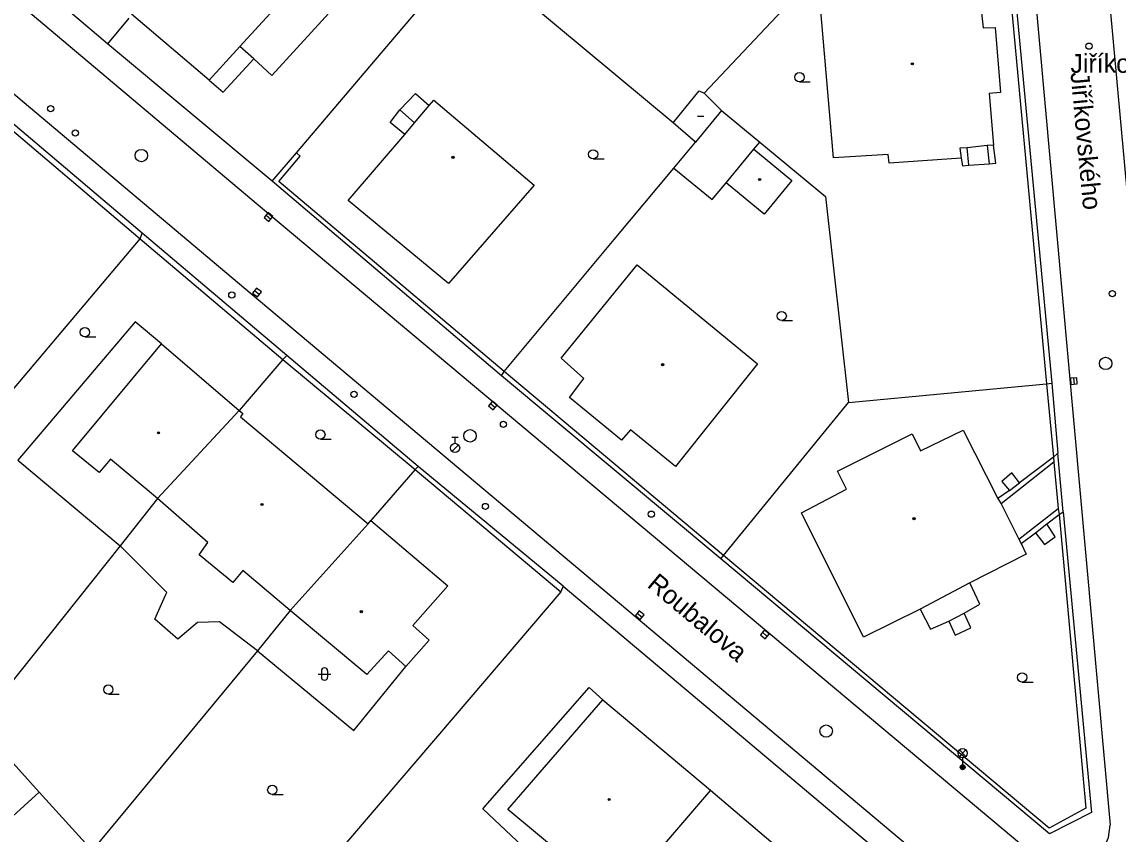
# Model space of a CAD drawing. Extents: x -600309 to -598967, y -1161267 to -1160292.
# Drawn here: x -599604.2 to -599515.9, y -1160496.3 to -1160430.9 of the extents above; entities that cross this region are included whole.
import ezdxf

# ---------------------------------------------------------------- set-up
doc = ezdxf.new("R2010")
doc.units = 0
for name, color, linetype in [('Level 10', 7, 'Continuous'), ('Level 11', 7, 'Continuous'), ('Level 27', 7, 'Continuous'), ('Level 28', 7, 'Continuous'), ('Level 31', 7, 'Continuous'), ('Level 33', 7, 'Continuous'), ('Level 36', 7, 'Continuous'), ('Level 39', 7, 'Continuous'), ('Level 49', 7, 'Continuous'), ('Level 5', 7, 'Continuous'), ('Level 51', 7, 'Continuous'), ('Level 52', 7, 'Continuous'), ('Level 7', 7, 'Continuous'), ('Level 8', 7, 'Continuous')]:
    doc.layers.add(name, color=color, linetype=linetype)

msp = doc.modelspace()

# ---------------------------------------------------------------- linework, layer by layer
at = {"layer": 'Level 10'}
for points in [[(-599680.88, -1160364.85), (-599677.688, -1160367.5569), (-599677.06, -1160368.09), (-599669.96, -1160374.11), (-599645.48, -1160394.78), (-599613.44, -1160421.83), (-599584.31, -1160446.38)], [(-599585.67, -1160452.9), (-599616.44, -1160426.96), (-599640.62, -1160406.59), (-599665.74, -1160385.4099), (-599681.03, -1160372.59), (-599684.87, -1160369.36)], [(-599523.95, -1160414.11), (-599523.8, -1160415.74), (-599516.58, -1160495.61)], [(-599509.6599, -1160505.14), (-599516.89, -1160426.34), (-599517, -1160425.14)], [(-599584.31, -1160446.38), (-599522.39, -1160498.3)], [(-599523.99, -1160504.73), (-599585.67, -1160452.9)], [(-599522.39, -1160498.3), (-599521.56, -1160498.85), (-599520.6, -1160499.11), (-599519.58, -1160499.15), (-599518.62, -1160498.82), (-599517.76, -1160498.26), (-599517.1, -1160497.49), (-599516.71, -1160496.59), (-599516.58, -1160495.61)]]:
    msp.add_lwpolyline(points, dxfattribs=at)
at = {"layer": 'Level 11'}
for points in [[(-599587.99, -1160436.56), (-599585.54, -1160433.88)], [(-599589.13, -1160435.6), (-599587.99, -1160436.56)], [(-599573.76, -1160438), (-599572.51, -1160436.68), (-599571.4, -1160437.65)], [(-599573.37, -1160439.99), (-599574.56, -1160439.01), (-599573.76, -1160438)], [(-599572.6, -1160439.05), (-599573.76, -1160438)], [(-599545.27, -1160441.17), (-599544.79, -1160440.6)], [(-599527.95, -1160442.46), (-599528.11, -1160441.05)], [(-599526.48, -1160440.88), (-599526.32, -1160442.34)], [(-599525.8, -1160442.3), (-599525.9699, -1160440.84)], [(-599528.57, -1160441.89), (-599528.48, -1160442.5)], [(-599551.72, -1160442.69), (-599548.62, -1160445.22), (-599547.49, -1160443.87)], [(-599528.48, -1160442.5), (-599527.95, -1160442.46)], [(-599527.95, -1160442.46), (-599526.32, -1160442.34)], [(-599526.32, -1160442.34), (-599525.8, -1160442.3)], [(-599521.15, -1160465.96), (-599523.88, -1160468.04)], [(-599521.15, -1160465.96), (-599521.13, -1160466.37)], [(-599521.13, -1160466.37), (-599525.37, -1160469.7199)], [(-599521.13, -1160466.37), (-599520.77, -1160470.11)], [(-599524.5, -1160467.24), (-599525.3, -1160467.94)], [(-599523.88, -1160468.04), (-599524.5, -1160467.24)], [(-599524.69, -1160468.6599), (-599525.63, -1160469.29)], [(-599525.3, -1160467.94), (-599524.69, -1160468.6599)], [(-599524.69, -1160468.6599), (-599523.88, -1160468.04)], [(-599523.93, -1160472.58), (-599520.77, -1160470.11)], [(-599520.77, -1160470.11), (-599520.69, -1160470.58)], [(-599522.59, -1160472.06), (-599521.68, -1160471.35)], [(-599521.68, -1160471.35), (-599520.69, -1160470.58)], [(-599521.02, -1160472.39), (-599521.68, -1160471.35)], [(-599523.76, -1160472.92), (-599522.59, -1160472.06)], [(-599522.59, -1160472.06), (-599521.88, -1160473.01)], [(-599521.88, -1160473.01), (-599521.02, -1160472.39)], [(-599528.34, -1160478.53), (-599527.07, -1160477.8), (-599527.87, -1160476.1)], [(-599531.88, -1160478.2199), (-599531.06, -1160479.83), (-599529.57, -1160479.17)], [(-599529.57, -1160479.17), (-599528.34, -1160478.53)], [(-599529.57, -1160479.17), (-599529.07, -1160480.31), (-599527.8, -1160479.7199), (-599528.34, -1160478.53)]]:
    msp.add_lwpolyline(points, dxfattribs=at)
at = {"layer": 'Level 27'}
for p, q in [((-599584.5325, -1160446.4704), (-599584.1475, -1160446.7896)), ((-599585.467, -1160452.5561), (-599585.073, -1160452.8639)), ((-599519.529, -1160459.5907), (-599519.491, -1160460.0893)), ((-599566.4813, -1160461.6391), (-599566.0987, -1160461.9609)), ((-599554.653, -1160478.5311), (-599554.267, -1160478.8489)), ((-599544.5698, -1160480.0773), (-599544.1902, -1160480.4027))]:
    msp.add_line(p, q, dxfattribs=at)
for points in [[(-599584.692, -1160446.6629), (-599584.3071, -1160446.982), (-599583.988, -1160446.5971), (-599584.3729, -1160446.278)], [(-599585.6209, -1160452.7531), (-599585.2269, -1160453.0609), (-599584.9191, -1160452.6669), (-599585.3131, -1160452.3591)], [(-599519.7783, -1160459.6097), (-599519.7403, -1160460.1083), (-599519.2417, -1160460.0703), (-599519.2797, -1160459.5717)], [(-599566.6422, -1160461.8304), (-599566.2596, -1160462.1522), (-599565.9378, -1160461.7696), (-599566.3204, -1160461.4478)], [(-599554.8119, -1160478.7241), (-599554.4259, -1160479.0419), (-599554.1081, -1160478.6559), (-599554.4941, -1160478.3381)], [(-599544.7325, -1160480.2671), (-599544.3529, -1160480.5925), (-599544.0275, -1160480.2129), (-599544.4071, -1160479.8875)]]:
    msp.add_lwpolyline(points, close=True, dxfattribs=at)
for centre in [(-599594.58, -1160441.68), (-599516.95, -1160458.42), (-599568.12, -1160464.25), (-599539.45, -1160488.03)]:
    msp.add_circle(centre, 0.5, dxfattribs=at)
at = {"layer": 'Level 28'}
for p, q in [((-599569.588, -1160465.502), (-599569.058, -1160464.972)), ((-599569.58, -1160464.355), (-599569.08, -1160464.355)), ((-599569.33, -1160464.855), (-599569.33, -1160464.355))]:
    msp.add_line(p, q, dxfattribs=at)
for centre, radius in [((-599518.29, -1160432.87), 0.25), ((-599601.89, -1160437.9099), 0.25), ((-599599.9, -1160439.86), 0.25), ((-599587.3, -1160452.9099), 0.25), ((-599516.4099, -1160452.8), 0.25), ((-599577.46, -1160460.9099), 0.25), ((-599569.33, -1160465.23), 0.375), ((-599566.88, -1160469.94), 0.25), ((-599553.52, -1160470.56), 0.25)]:
    msp.add_circle(centre, radius, dxfattribs=at)
at = {"layer": 'Level 31'}
msp.add_circle((-599565.43, -1160463.32), 0.25, dxfattribs=at)
at = {"layer": 'Level 33'}
for p, q in [((-599528.725, -1160490.08), (-599528.195, -1160489.55)), ((-599528.725, -1160489.55), (-599528.195, -1160490.08)), ((-599528.46, -1160490.19), (-599528.46, -1160490.94))]:
    msp.add_line(p, q, dxfattribs=at)
for centre, radius in [((-599528.46, -1160489.815), 0.375), ((-599528.46, -1160490.94), 0.2), ((-599528.46, -1160490.94), 0.1445), ((-599528.46, -1160490.94), 0.0876)]:
    msp.add_circle(centre, radius, dxfattribs=at)
at = {"layer": 'Level 36'}
for p, q in [((-599541.6, -1160435.745), (-599540.725, -1160435.745)), ((-599558.21, -1160441.955), (-599557.335, -1160441.955)), ((-599543.03, -1160454.975), (-599542.155, -1160454.975)), ((-599599.13, -1160456.2849), (-599598.255, -1160456.2849)), ((-599580.17, -1160464.525), (-599579.295, -1160464.525)), ((-599580.336, -1160483.436), (-599579.336, -1160483.436)), ((-599580.086, -1160483.186), (-599580.086, -1160483.686)), ((-599579.586, -1160483.186), (-599579.586, -1160483.686)), ((-599523.67, -1160484.085), (-599522.795, -1160484.085)), ((-599597.24, -1160485.065), (-599596.365, -1160485.065)), ((-599584.04, -1160493.145), (-599583.165, -1160493.145))]:
    msp.add_line(p, q, dxfattribs=at)
for centre in [(-599541.6001, -1160435.3699), (-599558.2101, -1160441.5799), (-599543.0301, -1160454.5999), (-599599.1301, -1160455.9098), (-599580.1701, -1160464.1499), (-599523.6701, -1160483.7099), (-599597.2401, -1160484.6899), (-599584.0401, -1160492.7699)]:
    msp.add_circle(centre, 0.375, dxfattribs=at)
for centre, start, end in [((-599579.8357, -1160483.1863), 0, 180), ((-599579.8357, -1160483.6863), 180, 0)]:
    msp.add_arc(centre, 0.25, start, end, dxfattribs=at)
at = {"layer": 'Level 39'}
msp.add_line((-599549.81, -1160438.51), (-599549.31, -1160438.51), dxfattribs=at)
for centre, radius in [((-599532.51, -1160434.29), 0.09), ((-599532.51, -1160434.29), 0.0398), ((-599569.5, -1160441.82), 0.09), ((-599569.5, -1160441.82), 0.0398), ((-599544.81, -1160443.61), 0.09), ((-599544.81, -1160443.61), 0.0398), ((-599552.62, -1160458.52), 0.09), ((-599552.62, -1160458.52), 0.0398), ((-599593.2, -1160464.01), 0.09), ((-599593.2, -1160464.01), 0.0398), ((-599584.87, -1160469.78), 0.09), ((-599584.87, -1160469.78), 0.0398), ((-599532.38, -1160470.93), 0.09), ((-599532.38, -1160470.93), 0.0398), ((-599576.88, -1160478.42), 0.09), ((-599576.88, -1160478.42), 0.0398), ((-599556.92, -1160493.54), 0.09), ((-599556.92, -1160493.54), 0.0398)]:
    msp.add_circle(centre, radius, dxfattribs=at)
at = {"layer": 'Level 5'}
for points in [[(-599582.1, -1160427.9), (-599586.6599, -1160432.89)], [(-599527.2199, -1160427.74), (-599526.81, -1160431.39)], [(-599538.85, -1160441.85), (-599539.98, -1160428.75)], [(-599584.07, -1160435.23), (-599578.9, -1160429.56)], [(-599589.13, -1160435.6), (-599595.38, -1160430.3)], [(-599526.81, -1160431.39), (-599525.84, -1160431.36)], [(-599525.84, -1160431.36), (-599525.4099, -1160436.59)], [(-599586.6599, -1160432.89), (-599589.13, -1160435.6)], [(-599585.54, -1160433.88), (-599586.6599, -1160432.89)], [(-599584.07, -1160435.23), (-599585.54, -1160433.88)], [(-599525.4099, -1160436.59), (-599526.32, -1160436.69)], [(-599526.32, -1160436.69), (-599525.9699, -1160440.84)], [(-599572.6, -1160439.05), (-599571.4, -1160437.65)], [(-599571.4, -1160437.65), (-599571.03, -1160437.23)], [(-599571.03, -1160437.23), (-599562.9699, -1160444.05)], [(-599573.37, -1160439.99), (-599572.6, -1160439.05)], [(-599577.94, -1160445.3), (-599573.37, -1160439.99)], [(-599528.11, -1160441.05), (-599528.68, -1160441.08)], [(-599528.68, -1160441.08), (-599528.57, -1160441.89)], [(-599526.48, -1160440.88), (-599528.11, -1160441.05)], [(-599525.9699, -1160440.84), (-599526.48, -1160440.88)], [(-599534.45, -1160441.59), (-599538.85, -1160441.85)], [(-599534.37, -1160442.3), (-599534.45, -1160441.59)], [(-599528.57, -1160441.89), (-599534.37, -1160442.3)], [(-599562.9699, -1160444.05), (-599569.85, -1160451.9699)], [(-599569.85, -1160451.9699), (-599577.94, -1160445.3)], [(-599560.79, -1160458.01), (-599554.6599, -1160450.4699)], [(-599554.6599, -1160450.4699), (-599544.98, -1160458.44)], [(-599600.13, -1160465.46), (-599592.95, -1160456.85)], [(-599592.95, -1160456.85), (-599586.71, -1160462.21)], [(-599558.96, -1160459.64), (-599560.79, -1160458.01)], [(-599544.98, -1160458.44), (-599551.57, -1160466.73)], [(-599560.1, -1160461.1599), (-599558.96, -1160459.64)], [(-599555.93, -1160464.61), (-599560.1, -1160461.1599)], [(-599586.71, -1160462.21), (-599593.27, -1160469.29)], [(-599586.71, -1160462.21), (-599586.4, -1160462.45)], [(-599586.4, -1160462.45), (-599586.59, -1160462.7199)], [(-599586.59, -1160462.7199), (-599576.33, -1160471.33)], [(-599555.21, -1160463.78), (-599555.93, -1160464.61)], [(-599551.57, -1160466.73), (-599555.21, -1160463.78)], [(-599538.54, -1160467.1), (-599532.53, -1160464.08)], [(-599532.53, -1160464.08), (-599531.86, -1160465.4699)], [(-599531.86, -1160465.4699), (-599528.42, -1160463.8)], [(-599528.42, -1160463.8), (-599525.63, -1160469.29)], [(-599597.9699, -1160467.2), (-599600.13, -1160465.46)], [(-599597.07, -1160466.13), (-599597.9699, -1160467.2)], [(-599593.27, -1160469.29), (-599597.07, -1160466.13)], [(-599537.81, -1160468.55), (-599538.54, -1160467.1)], [(-599541.43, -1160470.45), (-599537.81, -1160468.55)], [(-599589.24, -1160472.83), (-599593.27, -1160469.29)], [(-599525.63, -1160469.29), (-599525.37, -1160469.7199)], [(-599536.45, -1160480.46), (-599541.43, -1160470.45)], [(-599525.37, -1160469.7199), (-599523.93, -1160472.58)], [(-599576.33, -1160471.33), (-599582.6, -1160478.32)], [(-599576.33, -1160471.33), (-599576.1, -1160471.06)], [(-599576.1, -1160471.06), (-599569.92, -1160476.34)], [(-599589.93, -1160473.83), (-599589.24, -1160472.83)], [(-599523.93, -1160472.58), (-599523.76, -1160472.92)], [(-599523.76, -1160472.92), (-599523.36, -1160473.79)], [(-599587.2199, -1160476.06), (-599589.93, -1160473.83)], [(-599523.36, -1160473.79), (-599527.87, -1160476.1)], [(-599586.4099, -1160475.1), (-599587.2199, -1160476.06)], [(-599582.6, -1160478.32), (-599586.4099, -1160475.1)], [(-599569.92, -1160476.34), (-599572.73, -1160479.52)], [(-599527.87, -1160476.1), (-599531.88, -1160478.2199)], [(-599576.42, -1160483.4699), (-599582.6, -1160478.32)], [(-599531.88, -1160478.2199), (-599536.45, -1160480.46)], [(-599572.73, -1160479.52), (-599571.4, -1160480.71)], [(-599571.4, -1160480.71), (-599573.28, -1160482.83)], [(-599574.69, -1160481.58), (-599576.42, -1160483.4699)], [(-599573.28, -1160482.83), (-599574.69, -1160481.58)], [(-599565.07, -1160494.34), (-599557.44, -1160485.51)], [(-599557.44, -1160485.51), (-599548.77, -1160492.78)], [(-599548.77, -1160492.78), (-599556.33, -1160501.62)], [(-599548.77, -1160492.78), (-599540.29, -1160500.02)], [(-599556.33, -1160501.62), (-599565.07, -1160494.34)]]:
    msp.add_lwpolyline(points, dxfattribs=at)
at = {"layer": 'Level 51'}
for points in [[(-599549.26, -1160436.6599), (-599534.87, -1160421.35)], [(-599575.28, -1160433.43), (-599568.33, -1160425.25)], [(-599551.77, -1160439.05), (-599568.33, -1160425.25)], [(-599547.88, -1160438.06), (-599544.79, -1160440.6), (-599539.49, -1160444.9699)], [(-599556.52, -1160448.45), (-599551.72, -1160442.69), (-599549.9699, -1160440.59)], [(-599539.49, -1160444.9699), (-599537.6599, -1160461.57)], [(-599595.07, -1160455.07), (-599604.53, -1160466.2)], [(-599592.95, -1160456.85), (-599595.07, -1160455.07)], [(-599604.53, -1160466.2), (-599596.29, -1160473.12)], [(-599593.27, -1160469.29), (-599596.29, -1160473.12)], [(-599596.29, -1160473.12), (-599607.76, -1160487.48)], [(-599592.53, -1160476.86), (-599596.29, -1160473.12)], [(-599593.51, -1160479.02), (-599592.63, -1160477.08)], [(-599592.63, -1160477.08), (-599592.53, -1160476.86)], [(-599582.6, -1160478.32), (-599585.24, -1160481.57)], [(-599591.64, -1160480.64), (-599593.51, -1160479.02)], [(-599590.06, -1160479.29), (-599591.64, -1160480.64)], [(-599588.3, -1160479.2199), (-599590.06, -1160479.29)], [(-599585.24, -1160481.57), (-599588.3, -1160479.2199)], [(-599585.24, -1160481.57), (-599598.55, -1160497.6599)], [(-599585.24, -1160481.57), (-599577.4699, -1160487.98)], [(-599577.4699, -1160487.98), (-599573.28, -1160482.83)], [(-599567.09, -1160494.3), (-599558.53, -1160484.52)], [(-599558.53, -1160484.52), (-599557.44, -1160485.51)], [(-599607.76, -1160487.48), (-599602.82, -1160492.96)], [(-599570.74, -1160488.44), (-599588.27, -1160508.93)], [(-599618.85, -1160507.56), (-599602.82, -1160492.96)], [(-599602.82, -1160492.96), (-599598.55, -1160497.6599)], [(-599560.23, -1160500.77), (-599567.09, -1160494.3)]]:
    msp.add_lwpolyline(points, dxfattribs=at)
at = {"layer": 'Level 52'}
for points in [[(-599551.77, -1160439.05), (-599549.68, -1160436.46)], [(-599549.68, -1160436.46), (-599549.26, -1160436.6599)], [(-599549.26, -1160436.6599), (-599547.88, -1160438.06)], [(-599547.88, -1160438.06), (-599549.9699, -1160440.59)], [(-599549.9699, -1160440.59), (-599551.77, -1160439.05)], [(-599547.49, -1160443.87), (-599545.27, -1160441.17)], [(-599545.27, -1160441.17), (-599542.21, -1160443.69)], [(-599544.43, -1160446.39), (-599547.49, -1160443.87)], [(-599542.21, -1160443.69), (-599544.43, -1160446.39)]]:
    msp.add_lwpolyline(points, dxfattribs=at)
at = {"layer": 'Level 7'}
for points in [[(-599525.39, -1160420.51), (-599521.7, -1160460.07)], [(-599525.02, -1160420.4699), (-599521.28, -1160460.02)], [(-599597.32, -1160432.69), (-599603.49, -1160427.42)], [(-599595.59, -1160430.61), (-599597.32, -1160432.69)], [(-599584.06, -1160443.74), (-599597.32, -1160432.69)], [(-599582.09, -1160441.46), (-599575.28, -1160433.43)], [(-599606.64, -1160438.25), (-599594.67, -1160448.38)], [(-599594.53, -1160447.92), (-599606.36, -1160437.9099)], [(-599584.06, -1160443.74), (-599582.09, -1160441.46)], [(-599565.37, -1160459.07), (-599583.51, -1160443.78), (-599581.79, -1160441.7199), (-599582.09, -1160441.46)], [(-599565.59, -1160459.4099), (-599584.06, -1160443.74)], [(-599605.09, -1160460.73), (-599594.67, -1160448.38)], [(-599594.67, -1160448.38), (-599594.53, -1160447.92)], [(-599594.67, -1160448.38), (-599583.19, -1160458.11)], [(-599582.88, -1160457.77), (-599594.53, -1160447.92)], [(-599565.37, -1160459.07), (-599556.52, -1160448.45)], [(-599583.19, -1160458.11), (-599586.71, -1160462.21)], [(-599582.88, -1160457.77), (-599583.19, -1160458.11)], [(-599583.19, -1160458.11), (-599572.54, -1160466.9699)], [(-599572.3, -1160466.71), (-599582.88, -1160457.77)], [(-599565.59, -1160459.4099), (-599565.37, -1160459.07)], [(-599547.94, -1160474.17), (-599565.59, -1160459.4099)], [(-599547.7199, -1160473.9), (-599565.37, -1160459.07)], [(-599537.6599, -1160461.57), (-599521.7, -1160460.07)], [(-599521.7, -1160460.07), (-599521.28, -1160460.02)], [(-599521.7, -1160460.07), (-599521.15, -1160465.96)], [(-599521.28, -1160460.02), (-599520.79, -1160465.64)], [(-599547.7199, -1160473.9), (-599537.6599, -1160461.57)], [(-599520.79, -1160465.64), (-599521.15, -1160465.96)], [(-599572.54, -1160466.9699), (-599576.1, -1160471.06)], [(-599572.3, -1160466.71), (-599572.54, -1160466.9699)], [(-599572.54, -1160466.9699), (-599560.81, -1160476.82)], [(-599560.61, -1160476.37), (-599572.3, -1160466.71)], [(-599520.69, -1160470.58), (-599520.37, -1160470.36)], [(-599520.37, -1160470.36), (-599518.1, -1160494.6)], [(-599520.69, -1160470.58), (-599518.55, -1160494.24), (-599521.5, -1160495.86)], [(-599547.94, -1160474.17), (-599547.7199, -1160473.9)], [(-599521.5, -1160495.86), (-599547.7199, -1160473.9)], [(-599518.1, -1160494.6), (-599521.4699, -1160496.3), (-599547.94, -1160474.17)], [(-599560.61, -1160476.37), (-599560.81, -1160476.82)], [(-599560.61, -1160476.37), (-599530.73, -1160501.52), (-599531.43, -1160508.48), (-599531.08, -1160508.51), (-599531.24, -1160510.18), (-599531.54, -1160510.15)], [(-599560.81, -1160476.82), (-599570.74, -1160488.44)]]:
    msp.add_lwpolyline(points, dxfattribs=at)
at = {"layer": 'Level 8'}
msp.add_lwpolyline([(-599520.37, -1160470.36), (-599520.79, -1160465.64)], dxfattribs=at)

# ---------------------------------------------------------------- texts
at = {"layer": 'Level 49'}
msp.add_text('Jiříkovského', height=1.5, dxfattribs=at).set_placement((-599519.78, -1160435.01))
for s, rotation, p in [('Jiříkovského', 275.33, (-599519.78, -1160435.01)), ('Roubalova', 319.91, (-599553.94, -1160476.36))]:
    msp.add_text(s, height=1.5, rotation=rotation, dxfattribs=at).set_placement(p)

doc.saveas('drawing.dxf')
